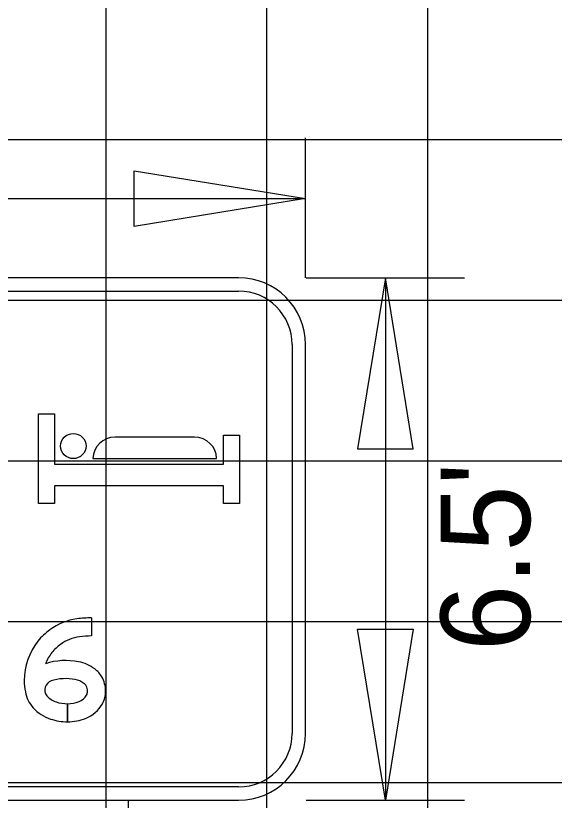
# Model space of a CAD drawing. Extents: x 2193008 to 2198143, y 1236112 to 1237864.
# Drawn here: x 2194987.74 to 2194994.43, y 1237299.88 to 1237309.65 of the extents above; entities that cross this region are included whole.
import ezdxf

# ---------------------------------------------------------------- set-up
doc = ezdxf.new("R2010")
doc.units = 0
for name, color, linetype in [('GSBWFILL', 7, 'Continuous'), ('GSCOLORFILL', 7, 'Continuous'), ('GSDIMS', 7, 'Continuous'), ('GSOUTLINE', 7, 'Continuous'), ('Level 55', 7, 'Continuous'), ('M-ROADS', 7, 'Continuous')]:
    doc.layers.add(name, color=color, linetype=linetype)

msp = doc.modelspace()

# ---------------------------------------------------------------- linework, layer by layer
at = {"layer": 'GSBWFILL'}
msp.add_lwpolyline([(2194990.3198, 1237303.794), (2194988.2198, 1237303.794), (2194988.2198, 1237303.5764), (2194988.0213, 1237303.5764), (2194988.0213, 1237304.6923), (2194988.2198, 1237304.6923), (2194988.2198, 1237304.0653), (2194990.3198, 1237304.0653), (2194990.3198, 1237304.4267), (2194990.5187, 1237304.4267), (2194990.5187, 1237303.5764), (2194990.3198, 1237303.5764)], close=True, dxfattribs=at)
for points in [[(2194989.9601, 1237304.4006), (2194988.9715, 1237304.4006)], [(2194988.6978, 1237304.1341), (2194990.2338, 1237304.1341)], [(2194988.6791, 1237302.153), (2194988.6791, 1237301.9282)], [(2194988.382, 1237301.0853), (2194988.382, 1237300.8605)], [(2194988.382, 1237300.8605), (2194988.382, 1237301.0853)]]:
    msp.add_lwpolyline(points, dxfattribs=at)
msp.add_ellipse((2194988.4533, 1237304.2911), major_axis=(0.1582, 0), ratio=0.989161, dxfattribs=at)
for centre, major_axis, ratio, start_param, end_param in [((2194988.9715, 1237304.1298), (0.2738, 0), 0.989161, 1.570796, 3.125706), ((2194989.9601, 1237304.1298), (0.2738, 0), 0.989161, 0.015887, 1.570796), ((2194988.5959, 1237301.4184), (0, 0.729), 0.999999, 0.134155, 0.638471), ((2194988.6791, 1237300.8024), (0, 1.3506), 0.999999, 6.283185, 6.41734), ((2194988.693, 1237301.2876), (0, 0.8919), 0.999999, 0.638464, 0.866813), ((2194988.6397, 1237301.3732), (0, 0.7965), 0.999999, 0.905406, 1.570796), ((2194988.5959, 1237301.4184), (0, 0.5042), 0.999999, 0.134155, 0.638471), ((2194988.6791, 1237300.8024), (0, 1.1258), 0.999999, 0, 0.134155), ((2194988.693, 1237301.2876), (0, 0.6671), 0.999999, 0.638461, 0.860244), ((2194988.6397, 1237301.3732), (0, 0.5717), 0.999999, 0.912917, 1.195206), ((2194988.3605, 1237300.7942), (0, 0.8282), 0.999999, 6.090019, 6.593179), ((2194988.4262, 1237301.1296), (0, 0.4864), 0.999999, 5.634496, 6.090017), ((2194988.5178, 1237301.2505), (0, 0.3347), 0.999999, 5.237857, 5.634492), ((2194988.5087, 1237301.3732), (0, 0.6654), 0.999999, 1.570796, 1.784619), ((2194988.2176, 1237301.2567), (0, 0.1194), 0.999999, 0.35159, 2.216564), ((2194988.3605, 1237300.7942), (0, 0.6034), 0.999999, 6.090019, 6.593179), ((2194988.4262, 1237301.1296), (0, 0.2616), 0.999999, 5.6345, 6.090015), ((2194988.5032, 1237301.242), (0, 0.3516), 0.999999, 4.712389, 5.237857), ((2194988.5178, 1237301.2505), (0, 0.1099), 0.999999, 5.237857, 5.634492), ((2194988.5032, 1237301.242), (0, 0.1268), 0.999999, 4.712389, 5.237857), ((2194988.2534, 1237301.3031), (0, 0.4014), 0.999999, 1.748918, 2.304124), ((2194988.3258, 1237301.3683), (0, 0.274), 0.999999, 2.304124, 2.823757), ((2194988.4541, 1237301.2906), (0, 0.1917), 0.999999, 3.51487, 4.172439), ((2194988.5155, 1237301.242), (0, 0.1145), 0.999999, 4.261086, 4.712389), ((2194988.5155, 1237301.242), (0, 0.3393), 0.999999, 4.229443, 4.712389), ((2194988.382, 1237301.5391), (0, 0.4538), 0.999999, 2.823757, 3.141593), ((2194988.382, 1237301.4746), (0, 0.3894), 0.999999, 3.141673, 3.514879), ((2194988.4541, 1237301.2906), (0, 0.4165), 0.999999, 3.514875, 4.194509), ((2194988.3258, 1237301.3683), (0, 0.4988), 0.999999, 2.304124, 2.823757), ((2194988.382, 1237301.5391), (0, 0.6785), 0.999999, 2.823757, 3.141593), ((2194988.382, 1237301.4746), (0, 0.6141), 0.999999, 3.141643, 3.514879)]:
    msp.add_ellipse(centre, major_axis=major_axis, ratio=ratio, start_param=start_param, end_param=end_param, dxfattribs=at)
at = {"layer": 'GSCOLORFILL'}
for p, q in [((2194990.5074, 1237306.3852), (2194981.175, 1237306.3852)), ((2194981.175, 1237306.2187), (2194990.5074, 1237306.2187)), ((2194991.1734, 1237305.5527), (2194991.1734, 1237300.7159)), ((2194991.3399, 1237300.7159), (2194991.3399, 1237305.5527)), ((2194990.5074, 1237300.0499), (2194981.1767, 1237300.0499)), ((2194981.1767, 1237299.8834), (2194990.5074, 1237299.8834))]:
    msp.add_line(p, q, dxfattribs=at)
msp.add_lwpolyline([(2194990.3198, 1237303.794), (2194988.2198, 1237303.794), (2194988.2198, 1237303.5764), (2194988.0213, 1237303.5764), (2194988.0213, 1237304.6923), (2194988.2198, 1237304.6923), (2194988.2198, 1237304.0653), (2194990.3198, 1237304.0653), (2194990.3198, 1237304.4267), (2194990.5187, 1237304.4267), (2194990.5187, 1237303.5764), (2194990.3198, 1237303.5764)], close=True, dxfattribs=at)
for points in [[(2194989.9601, 1237304.4006), (2194988.9715, 1237304.4006)], [(2194988.6978, 1237304.1341), (2194990.2338, 1237304.1341)], [(2194988.6791, 1237302.153), (2194988.6791, 1237301.9282)], [(2194988.382, 1237301.0853), (2194988.382, 1237300.8605)], [(2194988.382, 1237300.8605), (2194988.382, 1237301.0853)]]:
    msp.add_lwpolyline(points, dxfattribs=at)
for centre, radius, start, end in [((2194990.5074, 1237305.5527), 0.8325, 0, 90), ((2194990.5074, 1237305.5527), 0.666, 0, 90), ((2194990.5074, 1237300.7159), 0.8325, 270, 0), ((2194990.5074, 1237300.7159), 0.666, 270, 0)]:
    msp.add_arc(centre, radius, start, end, dxfattribs=at)
msp.add_ellipse((2194988.4533, 1237304.2911), major_axis=(0.1582, 0), ratio=0.989161, dxfattribs=at)
for centre, major_axis, ratio, start_param, end_param in [((2194988.9715, 1237304.1298), (0.2738, 0), 0.989161, 1.570796, 3.125706), ((2194989.9601, 1237304.1298), (0.2738, 0), 0.989161, 0.015887, 1.570796), ((2194988.5959, 1237301.4184), (0, 0.729), 0.999999, 0.134155, 0.638471), ((2194988.6791, 1237300.8024), (0, 1.3506), 0.999999, 6.283185, 6.41734), ((2194988.693, 1237301.2876), (0, 0.8919), 0.999999, 0.638464, 0.866813), ((2194988.6397, 1237301.3732), (0, 0.7965), 0.999999, 0.905406, 1.570796), ((2194988.5959, 1237301.4184), (0, 0.5042), 0.999999, 0.134155, 0.638471), ((2194988.6791, 1237300.8024), (0, 1.1258), 0.999999, 0, 0.134155), ((2194988.693, 1237301.2876), (0, 0.6671), 0.999999, 0.638461, 0.860244), ((2194988.6397, 1237301.3732), (0, 0.5717), 0.999999, 0.912917, 1.195206), ((2194988.3605, 1237300.7942), (0, 0.8282), 0.999999, 6.090019, 6.593179), ((2194988.4262, 1237301.1296), (0, 0.4864), 0.999999, 5.634496, 6.090017), ((2194988.5178, 1237301.2505), (0, 0.3347), 0.999999, 5.237857, 5.634492), ((2194988.5087, 1237301.3732), (0, 0.6654), 0.999999, 1.570796, 1.784619), ((2194988.2176, 1237301.2567), (0, 0.1194), 0.999999, 0.35159, 2.216564), ((2194988.3605, 1237300.7942), (0, 0.6034), 0.999999, 6.090019, 6.593179), ((2194988.4262, 1237301.1296), (0, 0.2616), 0.999999, 5.6345, 6.090015), ((2194988.5032, 1237301.242), (0, 0.3516), 0.999999, 4.712389, 5.237857), ((2194988.5178, 1237301.2505), (0, 0.1099), 0.999999, 5.237857, 5.634492), ((2194988.5032, 1237301.242), (0, 0.1268), 0.999999, 4.712389, 5.237857), ((2194988.2534, 1237301.3031), (0, 0.4014), 0.999999, 1.748918, 2.304124), ((2194988.3258, 1237301.3683), (0, 0.274), 0.999999, 2.304124, 2.823757), ((2194988.4541, 1237301.2906), (0, 0.1917), 0.999999, 3.51487, 4.172439), ((2194988.5155, 1237301.242), (0, 0.1145), 0.999999, 4.261086, 4.712389), ((2194988.5155, 1237301.242), (0, 0.3393), 0.999999, 4.229443, 4.712389), ((2194988.382, 1237301.5391), (0, 0.4538), 0.999999, 2.823757, 3.141593), ((2194988.382, 1237301.4746), (0, 0.3894), 0.999999, 3.141673, 3.514879), ((2194988.4541, 1237301.2906), (0, 0.4165), 0.999999, 3.514875, 4.194509), ((2194988.3258, 1237301.3683), (0, 0.4988), 0.999999, 2.304124, 2.823757), ((2194988.382, 1237301.5391), (0, 0.6785), 0.999999, 2.823757, 3.141593), ((2194988.382, 1237301.4746), (0, 0.6141), 0.999999, 3.141643, 3.514879)]:
    msp.add_ellipse(centre, major_axis=major_axis, ratio=ratio, start_param=start_param, end_param=end_param, dxfattribs=at)
at = {"layer": 'GSDIMS'}
for p, q in [((2194991.3399, 1237306.3852), (2194991.3399, 1237308.1265)), ((2194980.3425, 1237307.3687), (2194991.3399, 1237307.3687)), ((2194991.3482, 1237306.3852), (2194993.3163, 1237306.3852)), ((2194992.3322, 1237306.3852), (2194992.3322, 1237299.8834)), ((2194989.1399, 1237286.2577), (2194989.1399, 1237299.8834)), ((2194991.3482, 1237299.8834), (2194993.3163, 1237299.8834))]:
    msp.add_line(p, q, dxfattribs=at)
for points in [[(2194991.3399, 1237307.3687), (2194989.2115, 1237307.0215), (2194989.2115, 1237307.7159)], [(2194992.3322, 1237306.3852), (2194991.9851, 1237304.2568), (2194992.6794, 1237304.2568)], [(2194992.3322, 1237299.8834), (2194991.9851, 1237302.0118), (2194992.6794, 1237302.0118)]]:
    msp.add_lwpolyline(points, close=True, dxfattribs=at)
at = {"layer": 'GSOUTLINE'}
msp.add_lwpolyline([(2194990.3198, 1237303.794), (2194988.2198, 1237303.794), (2194988.2198, 1237303.5764), (2194988.0213, 1237303.5764), (2194988.0213, 1237304.6923), (2194988.2198, 1237304.6923), (2194988.2198, 1237304.0653), (2194990.3198, 1237304.0653), (2194990.3198, 1237304.4267), (2194990.5187, 1237304.4267), (2194990.5187, 1237303.5764), (2194990.3198, 1237303.5764)], close=True, dxfattribs=at)
for points in [[(2194989.9601, 1237304.4006), (2194988.9715, 1237304.4006)], [(2194988.6978, 1237304.1341), (2194990.2338, 1237304.1341)], [(2194988.6791, 1237302.153), (2194988.6791, 1237301.9282)]]:
    msp.add_lwpolyline(points, dxfattribs=at)
msp.add_ellipse((2194988.4533, 1237304.2911), major_axis=(0.1582, 0), ratio=0.989161, dxfattribs=at)
for centre, major_axis, ratio, start_param, end_param in [((2194988.9715, 1237304.1298), (0.2738, 0), 0.989161, 1.570796, 3.125706), ((2194989.9601, 1237304.1298), (0.2738, 0), 0.989161, 0.015887, 1.570796), ((2194988.5959, 1237301.4184), (0, 0.729), 0.999999, 0.134155, 0.638471), ((2194988.6791, 1237300.8024), (0, 1.3506), 0.999999, 6.283185, 6.41734), ((2194988.693, 1237301.2876), (0, 0.8919), 0.999999, 0.638464, 0.866813), ((2194988.6397, 1237301.3732), (0, 0.7965), 0.999999, 0.905406, 1.570796), ((2194988.5959, 1237301.4184), (0, 0.5042), 0.999999, 0.134155, 0.638471), ((2194988.6791, 1237300.8024), (0, 1.1258), 0.999999, 0, 0.134155), ((2194988.693, 1237301.2876), (0, 0.6671), 0.999999, 0.638461, 0.860244), ((2194988.6397, 1237301.3732), (0, 0.5717), 0.999999, 0.912917, 1.195206), ((2194988.3605, 1237300.7942), (0, 0.8282), 0.999999, 6.090019, 6.593179), ((2194988.4262, 1237301.1296), (0, 0.4864), 0.999999, 5.634496, 6.090017), ((2194988.5178, 1237301.2505), (0, 0.3347), 0.999999, 5.237857, 5.634492), ((2194988.5087, 1237301.3732), (0, 0.6654), 0.999999, 1.570796, 1.784619), ((2194988.2176, 1237301.2567), (0, 0.1194), 0.999999, 0.35159, 2.216564), ((2194988.3605, 1237300.7942), (0, 0.6034), 0.999999, 6.090019, 6.593179), ((2194988.4262, 1237301.1296), (0, 0.2616), 0.999999, 5.6345, 6.090015), ((2194988.5032, 1237301.242), (0, 0.3516), 0.999999, 4.712389, 5.237857), ((2194988.5178, 1237301.2505), (0, 0.1099), 0.999999, 5.237857, 5.634492), ((2194988.5032, 1237301.242), (0, 0.1268), 0.999999, 4.712389, 5.237857), ((2194988.2534, 1237301.3031), (0, 0.4014), 0.999999, 1.748918, 2.304124), ((2194988.3258, 1237301.3683), (0, 0.274), 0.999999, 2.304124, 2.823757), ((2194988.4541, 1237301.2906), (0, 0.1917), 0.999999, 3.51487, 4.172439), ((2194988.5155, 1237301.242), (0, 0.1145), 0.999999, 4.261086, 4.712389), ((2194988.5155, 1237301.242), (0, 0.3393), 0.999999, 4.229443, 4.712389), ((2194988.382, 1237301.5391), (0, 0.4538), 0.999999, 2.823757, 3.141593), ((2194988.382, 1237301.4746), (0, 0.3894), 0.999999, 3.141593, 3.514879), ((2194988.4541, 1237301.2906), (0, 0.4165), 0.999999, 3.514875, 4.194509), ((2194988.3258, 1237301.3683), (0, 0.4988), 0.999999, 2.304124, 2.823757), ((2194988.382, 1237301.5391), (0, 0.6785), 0.999999, 2.823757, 3.141593), ((2194988.382, 1237301.4746), (0, 0.6141), 0.999999, 3.141593, 3.514879)]:
    msp.add_ellipse(centre, major_axis=major_axis, ratio=ratio, start_param=start_param, end_param=end_param, dxfattribs=at)
at = {"layer": 'M-ROADS'}
for p, q in [((2194988.8603, 1237258.1062), (2194988.8603, 1237318.1062)), ((2194990.8603, 1237258.1062), (2194990.8603, 1237318.1062)), ((2194992.8603, 1237258.1062), (2194992.8603, 1237318.1062)), ((2194892.8603, 1237308.1062), (2195022.8603, 1237308.1062)), ((2194892.8603, 1237306.1062), (2195022.8603, 1237306.1062)), ((2194892.8603, 1237304.1062), (2195022.8603, 1237304.1062)), ((2194892.8603, 1237302.1062), (2195022.8603, 1237302.1062)), ((2194892.8603, 1237300.1062), (2195022.8603, 1237300.1062))]:
    msp.add_line(p, q, dxfattribs=at)

# ---------------------------------------------------------------- texts
at = {"layer": 'Level 55'}
msp.add_text("6.5'", height=1.11046, rotation=90, dxfattribs=at).set_placement((2194994.1301, 1237301.7387))

doc.saveas('drawing.dxf')
